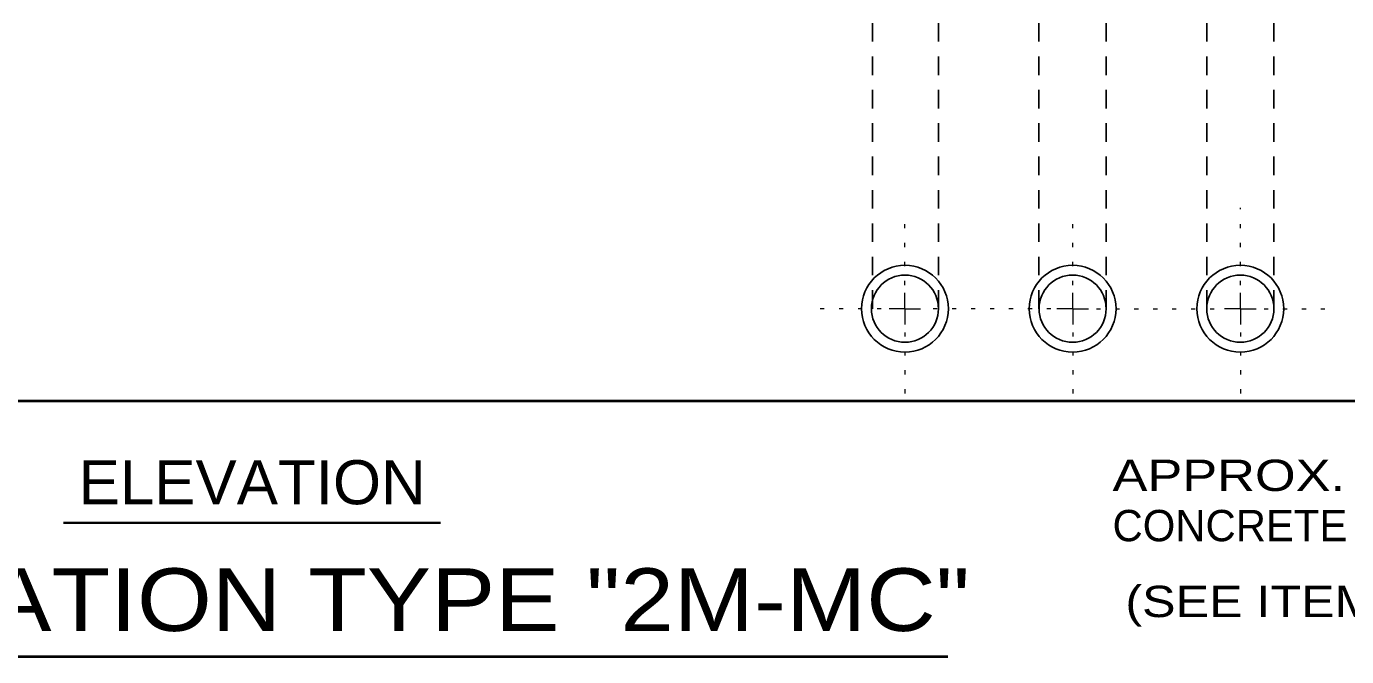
# Model space of a CAD drawing. Extents: x 312583 to 312854, y 144419 to 144597.
# Drawn here: x 312801.16 to 312833.23, y 144515.02 to 144530.31 of the extents above; entities that cross this region are included whole.
import ezdxf
from ezdxf.enums import TextEntityAlignment as Align

# ---------------------------------------------------------------- set-up
doc = ezdxf.new("R2010")
doc.units = 0
doc.header["$LTSCALE"] = 0.3
doc.linetypes.add('DOTTED', pattern=[1.5, 0.3, -1.2])
doc.linetypes.add('SHORT_DASHED', pattern=[2.7, 1.5, -1.2])
doc.layers.add('1', color=7, linetype='Continuous', lineweight=25)
doc.layers.add('2', color=7, linetype='Continuous', lineweight=13)

msp = doc.modelspace()

# ---------------------------------------------------------------- linework, layer by layer
at = {"layer": '1', "linetype": 'SHORT_DASHED'}
for p, q in [((312821.7166, 144523.4629), (312821.7166, 144534.8019)), ((312823.319, 144523.4629), (312823.319, 144534.8019)), ((312825.757, 144523.4629), (312825.757, 144534.8019)), ((312827.39, 144523.4629), (312827.39, 144534.8019)), ((312829.8356, 144523.4629), (312829.8356, 144534.8019)), ((312831.461, 144523.4629), (312831.461, 144534.8019))]:
    msp.add_line(p, q, dxfattribs=at)
at = {"layer": '1', "lineweight": 40}
msp.add_line((312778.0166, 144521.2243), (312840.6303, 144521.2243), dxfattribs=at)
at = {"layer": '1'}
for centre, radius in [((312822.5018, 144523.4629), 1.0542), ((312826.5747, 144523.4629), 1.0542), ((312830.6477, 144523.4629), 1.0542), ((312822.5018, 144523.4629), 0.8146), ((312826.5747, 144523.4629), 0.8146), ((312830.6477, 144523.4629), 0.8146)]:
    msp.add_circle(centre, radius, dxfattribs=at)
at = {"layer": '2', "linetype": 'DOTTED'}
for p, q in [((312822.4986, 144524.0379), (312822.4986, 144525.7936)), ((312826.5773, 144524.0379), (312826.5773, 144525.8473)), ((312830.6483, 144524.0379), (312830.6483, 144525.9086)), ((312821.9236, 144523.4629), (312820.1143, 144523.4629)), ((312826.0483, 144523.4629), (312823.0276, 144523.4629)), ((312827.1523, 144523.4629), (312830.1116, 144523.4629)), ((312831.2233, 144523.4629), (312832.8793, 144523.4629)), ((312822.4986, 144522.8879), (312822.4986, 144521.2779)), ((312826.5773, 144522.8879), (312826.5773, 144521.2396)), ((312830.6483, 144522.8879), (312830.6483, 144521.3163))]:
    msp.add_line(p, q, dxfattribs=at)
at = {"layer": '2'}
for p, q in [((312822.4986, 144523.4629), (312822.4986, 144523.8463)), ((312826.5773, 144523.4629), (312826.5773, 144523.8463)), ((312830.6483, 144523.4629), (312830.6483, 144523.8463)), ((312822.4986, 144523.4629), (312822.1153, 144523.4629)), ((312822.4986, 144523.4629), (312822.882, 144523.4629)), ((312822.4986, 144523.4629), (312822.4986, 144523.0796)), ((312826.5773, 144523.4629), (312826.194, 144523.4629)), ((312826.5773, 144523.4629), (312826.9606, 144523.4629)), ((312826.5773, 144523.4629), (312826.5773, 144523.0796)), ((312830.6483, 144523.4629), (312830.265, 144523.4629)), ((312830.6483, 144523.4629), (312831.0316, 144523.4629)), ((312830.6483, 144523.4629), (312830.6483, 144523.0796))]:
    msp.add_line(p, q, dxfattribs=at)
at = {"layer": '2', "lineweight": 35}
msp.add_line((312802.0645, 144518.2692), (312811.2176, 144518.2692), dxfattribs=at)
at = {"layer": '2', "lineweight": 40}
msp.add_line((312791.7706, 144515.0219), (312823.5413, 144515.0219), dxfattribs=at)

# ---------------------------------------------------------------- texts
at = {"layer": '2'}
for s, height, width, p in [('ELEVATION', 1.07, 1.05, (312806.646, 144518.7173)), ('FOUNDATION TYPE "2M-MC"', 1.52, 1.15, (312807.9907, 144515.6429))]:
    msp.add_text(s, height=height, dxfattribs=dict(at, width=width)).set_placement(p, align=Align.CENTER)
for s, width, p in [('APPROX.  1.40 C.M.', 1.25, (312827.5441, 144519.0401)), ('(SEE ITEM  12 )', 1.2, (312827.8555, 144515.9802))]:
    msp.add_text(s, height=0.76, dxfattribs=dict(at, width=width)).set_placement(p)
msp.add_text('CONCRETE', height=0.76, dxfattribs=at).set_placement((312827.5441, 144517.8201))

doc.saveas('drawing.dxf')
